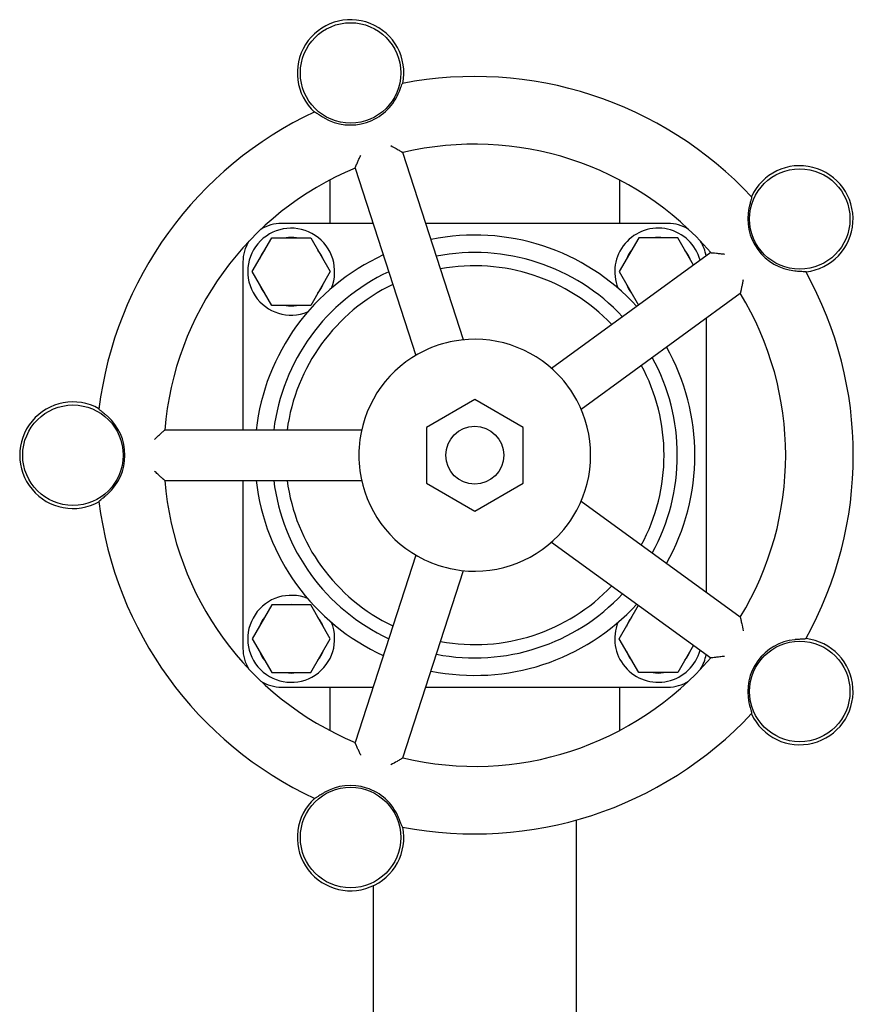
# Model space of a CAD drawing. Header units: inches. Extents: x 36 to 1719, y -84 to 1122.
# Tile 554 of 558: x 1060.17 to 1065.56, y 901.21 to 907.58. Entities that reach past the tile are written whole.
import ezdxf

# ---------------------------------------------------------------- set-up
doc = ezdxf.new("R2010")
doc.units = ezdxf.units.IN
doc.header["$LTSCALE"] = 48
doc.header["$MEASUREMENT"] = 0
doc.layers.add('Visible (ANSI)', color=7, linetype='Continuous', lineweight=30)

msp = doc.modelspace()

# ---------------------------------------------------------------- linework, layer by layer
at = {"layer": 'Visible (ANSI)'}
for p, q in [((1063.04231, 905.51046), (1062.64871, 906.72187)), ((1062.33961, 906.62144), (1062.73322, 905.41003)), ((1062.17653, 906.5447), (1062.17653, 906.2639)), ((1064.05153, 906.5447), (1064.05153, 906.2639)), ((1062.45578, 906.2639), (1061.86403, 906.2639)), ((1064.36403, 906.2639), (1062.79751, 906.2639)), ((1061.67393, 905.9514), (1061.80023, 906.17015)), ((1061.80023, 906.17015), (1062.05282, 906.17015)), ((1062.05282, 906.17015), (1062.17912, 905.9514)), ((1064.17523, 906.17015), (1064.04893, 905.9514)), ((1064.42782, 906.17015), (1064.17523, 906.17015)), ((1064.52986, 905.99342), (1064.42782, 906.17015)), ((1064.64134, 906.07442), (1063.61086, 905.32573)), ((1061.61403, 906.0139), (1061.61403, 904.9264)), ((1061.80023, 905.73265), (1061.67393, 905.9514)), ((1062.17912, 905.9514), (1062.05282, 905.73265)), ((1064.04893, 905.9514), (1064.17396, 905.73485)), ((1063.80189, 905.0628), (1064.83237, 905.81149)), ((1062.05282, 905.73265), (1061.80023, 905.73265)), ((1064.61403, 903.87494), (1064.61403, 905.65285)), ((1063.11403, 905.12474), (1062.80153, 904.94432)), ((1063.42653, 904.94432), (1063.11403, 905.12474)), ((1062.38184, 904.9264), (1061.10809, 904.9264)), ((1062.80153, 904.94432), (1062.80153, 904.58348)), ((1063.42653, 904.58348), (1063.42653, 904.94432)), ((1061.10809, 904.6014), (1062.38184, 904.6014)), ((1061.61403, 904.6014), (1061.61403, 903.5139)), ((1062.80153, 904.58348), (1063.11403, 904.40305)), ((1063.11403, 904.40305), (1063.42653, 904.58348)), ((1064.83237, 903.71631), (1063.80189, 904.465)), ((1063.61086, 904.20207), (1064.64134, 903.45338)), ((1062.73322, 904.11776), (1062.33961, 902.90636)), ((1062.64871, 902.80593), (1063.04231, 904.01733)), ((1061.80023, 903.79515), (1061.67393, 903.5764)), ((1062.05282, 903.79515), (1061.80023, 903.79515)), ((1062.17912, 903.5764), (1062.05282, 903.79515)), ((1064.04893, 903.5764), (1064.17396, 903.79295)), ((1061.67393, 903.5764), (1061.80023, 903.35765)), ((1062.05282, 903.35765), (1062.17912, 903.5764)), ((1064.17523, 903.35765), (1064.04893, 903.5764)), ((1064.52986, 903.53438), (1064.42782, 903.35765)), ((1061.80023, 903.35765), (1062.05282, 903.35765)), ((1064.42782, 903.35765), (1064.17523, 903.35765)), ((1061.86403, 903.2639), (1062.45578, 903.2639)), ((1062.17653, 903.2639), (1062.17653, 902.9831)), ((1062.79751, 903.2639), (1064.36403, 903.2639)), ((1064.05153, 903.2639), (1064.05153, 902.9831)), ((1063.77153, 902.40377), (1063.77153, 899.9539)), ((1062.45653, 901.9789), (1062.45653, 899.9539))]:
    msp.add_line(p, q, dxfattribs=at)
for centre, radius in [((1062.31058, 907.23664), 0.325), ((1065.21747, 906.29214), 0.325), ((1060.51403, 904.7639), 0.325), ((1063.11403, 904.7639), 0.1875), ((1065.21747, 903.23566), 0.325), ((1062.31058, 902.29115), 0.325)]:
    msp.add_circle(centre, radius, dxfattribs=at)
for centre, radius, start, end in [((1062.31058, 907.23664), 0.34467, 348.730099, 227.269901), ((1063.11403, 904.7639), 2.45, 43.00566, 100.99434), ((1062.31058, 907.23664), 0.33645, 239.578984, 336.421016), ((1063.11403, 904.7639), 2.45, 115.00566, 172.99434), ((1063.11403, 904.7639), 2.0125, 40.631409, 103.368591), ((1063.11403, 904.7639), 2.0125, 112.631409, 175.368591), ((1065.21747, 906.29214), 0.34467, 276.730099, 155.269901), ((1065.21747, 906.29214), 0.33645, 167.578984, 264.421016), ((1061.92653, 905.9514), 0.28125, 337.795252, 292.204748), ((1061.86403, 906.0139), 0.25, 90, 122.417708), ((1064.30153, 905.9514), 0.28125, 15.126137, 202.204748), ((1064.36403, 906.0139), 0.25, 57.582292, 90), ((1061.92653, 905.9514), 0.22125, 81.37864, 98.62136), ((1063.11403, 904.7639), 1.42427, 42.551344, 101.448656), ((1064.30153, 905.9514), 0.22125, 81.37864, 98.62136), ((1061.86403, 906.0139), 0.25, 147.582292, 180), ((1064.36403, 906.0139), 0.25, 8.860487, 32.417708), ((1063.11403, 904.7639), 1.42427, 114.551344, 173.448656), ((1061.92653, 905.9514), 0.22125, 141.37864, 158.62136), ((1061.92653, 905.9514), 0.22125, 21.37864, 38.62136), ((1063.11403, 904.7639), 1.31108, 43.119769, 100.880231), ((1064.30153, 905.9514), 0.22125, 141.37864, 158.62136), ((1064.30153, 905.9514), 0.22125, 21.37864, 38.62136), ((1063.11403, 904.7639), 1.22505, 43.622609, 100.377391), ((1063.11403, 904.7639), 1.31108, 115.119769, 172.880231), ((1063.11403, 904.7639), 2.45, 331.00566, 28.99434), ((1061.92653, 905.9514), 0.22125, 201.37864, 218.62136), ((1063.11403, 904.7639), 1.22505, 115.622609, 172.377391), ((1061.92653, 905.9514), 0.22125, 321.37864, 338.62136), ((1064.30153, 905.9514), 0.22125, 201.37864, 218.62136), ((1063.11403, 904.7639), 2.0125, 328.631409, 31.368591), ((1061.92653, 905.9514), 0.22125, 261.37864, 278.62136), ((1063.11403, 904.7639), 0.75, 100.265933, 115.734067), ((1063.11403, 904.7639), 0.75, 43.734067, 100.265933), ((1063.11403, 904.7639), 1.42427, 330.551344, 29.448656), ((1063.11403, 904.7639), 0.75, 115.734067, 172.265933), ((1063.11403, 904.7639), 1.31108, 331.119769, 28.880231), ((1063.11403, 904.7639), 1.22505, 331.622609, 28.377391), ((1063.11403, 904.7639), 0.75, 28.265933, 43.734067), ((1060.51403, 904.7639), 0.34467, 60.730099, 299.269901), ((1063.11403, 904.7639), 0.75, 331.734067, 28.265933), ((1060.51403, 904.7639), 0.33645, 311.578984, 48.421016), ((1063.11403, 904.7639), 0.75, 172.265933, 187.734067), ((1063.11403, 904.7639), 0.75, 187.734067, 244.265933), ((1063.11403, 904.7639), 2.0125, 184.631409, 247.368591), ((1063.11403, 904.7639), 1.42427, 186.551344, 245.448656), ((1063.11403, 904.7639), 1.31108, 187.119769, 244.880231), ((1063.11403, 904.7639), 1.22505, 187.622609, 244.377391), ((1063.11403, 904.7639), 2.45, 187.00566, 244.99434), ((1063.11403, 904.7639), 0.75, 316.265933, 331.734067), ((1063.11403, 904.7639), 0.75, 259.734067, 316.265933), ((1063.11403, 904.7639), 0.75, 244.265933, 259.734067), ((1063.11403, 904.7639), 1.31108, 259.119769, 316.880231), ((1063.11403, 904.7639), 1.22505, 259.622609, 316.377391), ((1061.92653, 903.5764), 0.28125, 67.795252, 22.204748), ((1063.11403, 904.7639), 1.42427, 258.551344, 317.448656), ((1061.92653, 903.5764), 0.22125, 81.37864, 98.62136), ((1061.92653, 903.5764), 0.22125, 141.37864, 158.62136), ((1061.92653, 903.5764), 0.22125, 21.37864, 38.62136), ((1064.30153, 903.5764), 0.28125, 157.795252, 344.873863), ((1064.30153, 903.5764), 0.22125, 141.37864, 158.62136), ((1065.21747, 903.23566), 0.33645, 95.578984, 192.421016), ((1065.21747, 903.23566), 0.34467, 204.730099, 83.269901), ((1061.86403, 903.5139), 0.25, 180, 212.417708), ((1061.92653, 903.5764), 0.22125, 201.37864, 218.62136), ((1061.92653, 903.5764), 0.22125, 321.37864, 338.62136), ((1064.30153, 903.5764), 0.22125, 201.37864, 218.62136), ((1064.30153, 903.5764), 0.22125, 321.37864, 338.62136), ((1063.11403, 904.7639), 2.0125, 256.631409, 319.368591), ((1064.36403, 903.5139), 0.25, 327.582292, 351.139513), ((1061.92653, 903.5764), 0.22125, 261.37864, 278.62136), ((1064.30153, 903.5764), 0.22125, 261.37864, 278.62136), ((1061.86403, 903.5139), 0.25, 237.582292, 270), ((1064.36403, 903.5139), 0.25, 270, 302.417708), ((1063.11403, 904.7639), 2.45, 259.00566, 316.99434), ((1062.31058, 902.29115), 0.33645, 23.578984, 120.421016), ((1062.31058, 902.29115), 0.34467, 132.730099, 11.269901)]:
    msp.add_arc(centre, radius, start, end, dxfattribs=at)
for points, knots in [([(1062.61895, 907.10206), (1062.62148, 907.10788), (1062.62395, 907.11373), (1062.62999, 907.1285), (1062.63335, 907.1372), (1062.63877, 907.15132), (1062.6409, 907.15692), (1062.64417, 907.16483), (1062.64536, 907.16735), (1062.6464, 907.16872), (1062.64661, 907.1689), (1062.64678, 907.16893)], [0.58099131, 0.58099131, 0.58099131, 0.58099131, 0.63124824, 0.63124824, 0.71023332, 0.71023332, 0.77712517, 0.77712517, 0.83643335, 0.83643335, 0.85484651, 0.85484651, 0.85484651, 0.85484651]), ([(1062.07839, 906.98425), (1062.07881, 906.98444), (1062.08009, 906.98395), (1062.08464, 906.98146), (1062.08818, 906.97925), (1062.0975, 906.97325), (1062.10339, 906.96938), (1062.1175, 906.96033), (1062.12581, 906.95511), (1062.13632, 906.94881), (1062.13827, 906.94766), (1062.14022, 906.94651)], [0.25602915, 0.25602915, 0.25602915, 0.25602915, 0.30346608, 0.30346608, 0.35972154, 0.35972154, 0.42267208, 0.42267208, 0.49553128, 0.49553128, 0.51191914, 0.51191914, 0.51191914, 0.51191914]), ([(1062.57108, 906.76661), (1062.57116, 906.76656), (1062.57124, 906.76651), (1062.58299, 906.76001), (1062.59481, 906.75341), (1062.61435, 906.74238), (1062.62262, 906.73766), (1062.63257, 906.73189), (1062.63526, 906.73032), (1062.63767, 906.7289)], [-1.12932249, -1.12932249, -1.12932249, -1.12932249, -1.1286543, -1.1286543, -1.03278985, -1.03278985, -0.95776579, -0.95776579, -0.92725805, -0.92725805, -0.92725805, -0.92725805]), ([(1062.34441, 906.63361), (1062.34484, 906.63461), (1062.34529, 906.63565), (1062.34843, 906.64282), (1062.35169, 906.65011), (1062.35831, 906.66472), (1062.36169, 906.6721), (1062.36867, 906.68726), (1062.37233, 906.69516), (1062.37603, 906.70308), (1062.37607, 906.70317), (1062.37611, 906.70326)], [-0.21347412, -0.21347412, -0.21347412, -0.21347412, -0.20091724, -0.20091724, -0.13005851, -0.13005851, -0.06591969, -0.06591969, 0, 0, 0.00073204, 0.00073204, 0.00073204, 0.00073204]), ([(1062.63767, 906.7289), (1062.63878, 906.72824), (1062.63981, 906.72761), (1062.64157, 906.7265), (1062.64231, 906.72602), (1062.64299, 906.72556)], [0, 0, 0, 0, 0.014748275, 0.014748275, 0.027223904, 0.027223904, 0.027223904, 0.027223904]), ([(1062.64299, 906.72556), (1062.64307, 906.72551), (1062.64316, 906.72545), (1062.64495, 906.72426), (1062.64635, 906.72337), (1062.6482, 906.72221), (1062.64869, 906.7219), (1062.64871, 906.72187)], [0.413117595, 0.413117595, 0.413117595, 0.413117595, 0.414675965, 0.414675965, 0.447096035, 0.447096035, 0.477740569, 0.477740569, 0.477740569, 0.477740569]), ([(1062.33961, 906.62144), (1062.3396, 906.62148), (1062.34006, 906.62258), (1062.34118, 906.62545), (1062.3416, 906.62654), (1062.34206, 906.62779)], [0, 0, 0, 0, 0.043471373, 0.043471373, 0.063735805, 0.063735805, 0.063735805, 0.063735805]), ([(1062.34206, 906.62779), (1062.34234, 906.62854), (1062.34265, 906.62935), (1062.34341, 906.63127), (1062.34388, 906.6324), (1062.34441, 906.63361)], [0, 0, 0, 0, 0.012204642, 0.012204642, 0.02722333, 0.02722333, 0.02722333, 0.02722333]), ([(1064.90568, 906.43497), (1064.90599, 906.43463), (1064.90591, 906.43326), (1064.90495, 906.42816), (1064.90394, 906.42411), (1064.90112, 906.41339), (1064.89926, 906.40659), (1064.895, 906.39036), (1064.89261, 906.38083), (1064.88987, 906.3689), (1064.88937, 906.3667), (1064.88889, 906.36451)], [0.25602796, 0.25602796, 0.25602796, 0.25602796, 0.30347314, 0.30347314, 0.35974519, 0.35974519, 0.42272829, 0.42272829, 0.4956367, 0.4956367, 0.51191414, 0.51191414, 0.51191414, 0.51191414]), ([(1064.64134, 906.07442), (1064.64138, 906.07445), (1064.64258, 906.07435), (1064.64567, 906.07416), (1064.64683, 906.0741), (1064.64814, 906.07405)], [0, 0, 0, 0, 0.043720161, 0.043720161, 0.063738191, 0.063738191, 0.063738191, 0.063738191]), ([(1064.64814, 906.07405), (1064.64894, 906.07402), (1064.6498, 906.07397), (1064.65187, 906.07384), (1064.65309, 906.07375), (1064.6544, 906.07362)], [0, 0, 0, 0, 0.012204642, 0.012204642, 0.02722333, 0.02722333, 0.02722333, 0.02722333]), ([(1064.6544, 906.07362), (1064.65491, 906.07357), (1064.65542, 906.07352), (1064.66212, 906.07287), (1064.66962, 906.07208), (1064.68548, 906.07033), (1064.69399, 906.06936), (1064.71162, 906.06728), (1064.72091, 906.06616), (1064.73024, 906.06501), (1064.73034, 906.065), (1064.73044, 906.06499)], [-0.21342055, -0.21342055, -0.21342055, -0.21342055, -0.20753817, -0.20753817, -0.13884927, -0.13884927, -0.0708258, -0.0708258, 0, 0, 0.00077867, 0.00077867, 0.00077867, 0.00077867]), ([(1065.18476, 905.95728), (1065.19111, 905.95666), (1065.19747, 905.95612), (1065.21341, 905.95494), (1065.22271, 905.95443), (1065.2378, 905.95364), (1065.24377, 905.95334), (1065.25228, 905.95268), (1065.25504, 905.95233), (1065.25665, 905.95176), (1065.25688, 905.95162), (1065.25696, 905.95147)], [0.58100118, 0.58100118, 0.58100118, 0.58100118, 0.63150309, 0.63150309, 0.71045608, 0.71045608, 0.77732354, 0.77732354, 0.83661748, 0.83661748, 0.85486219, 0.85486219, 0.85486219, 0.85486219]), ([(1064.85093, 905.89914), (1064.85091, 905.89904), (1064.8509, 905.89894), (1064.84929, 905.89066), (1064.84768, 905.88243), (1064.84454, 905.86666), (1064.84299, 905.859), (1064.83975, 905.84321), (1064.83804, 905.83506), (1064.83624, 905.82684), (1064.83594, 905.82546), (1064.83565, 905.82415)], [-1.17099385, -1.17099385, -1.17099385, -1.17099385, -1.17021105, -1.17021105, -1.10598851, -1.10598851, -1.04376733, -1.04376733, -0.97004639, -0.97004639, -0.95443792, -0.95443792, -0.95443792, -0.95443792]), ([(1064.83412, 905.81807), (1064.83388, 905.8172), (1064.83366, 905.8164), (1064.83311, 905.81434), (1064.83284, 905.81328), (1064.83249, 905.81188), (1064.8324, 905.81151), (1064.83237, 905.81149)], [0.411623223, 0.411623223, 0.411623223, 0.411623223, 0.425180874, 0.425180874, 0.450411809, 0.450411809, 0.474425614, 0.474425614, 0.474425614, 0.474425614]), ([(1064.83565, 905.82415), (1064.83537, 905.8229), (1064.83508, 905.82172), (1064.83457, 905.81971), (1064.83434, 905.81886), (1064.83412, 905.81807)], [0, 0, 0, 0, 0.014748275, 0.014748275, 0.027223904, 0.027223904, 0.027223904, 0.027223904]), ([(1060.73731, 905.01558), (1060.73255, 905.0198), (1060.72774, 905.02397), (1060.71554, 905.03428), (1060.70832, 905.04017), (1060.69656, 905.04968), (1060.69191, 905.05343), (1060.6854, 905.05898), (1060.68337, 905.06088), (1060.6824, 905.0623), (1060.6823, 905.06255), (1060.68232, 905.06272)], [0.58099614, 0.58099614, 0.58099614, 0.58099614, 0.63137292, 0.63137292, 0.71034231, 0.71034231, 0.77722224, 0.77722224, 0.83652345, 0.83652345, 0.85485417, 0.85485417, 0.85485417, 0.85485417]), ([(1061.04156, 904.8664), (1061.04161, 904.86645), (1061.04167, 904.8665), (1061.05064, 904.87487), (1061.05968, 904.88326), (1061.07563, 904.89792), (1061.08284, 904.90449), (1061.09236, 904.91306), (1061.09536, 904.91575), (1061.098, 904.91808)], [-0.9631163, -0.9631163, -0.9631163, -0.9631163, -0.96275017, -0.96275017, -0.90245442, -0.90245442, -0.85050131, -0.85050131, -0.82412046, -0.82412046, -0.82412046, -0.82412046]), ([(1061.098, 904.91808), (1061.09897, 904.91893), (1061.09989, 904.91971), (1061.10148, 904.92104), (1061.10217, 904.9216), (1061.10281, 904.9221)], [0, 0, 0, 0, 0.014748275, 0.014748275, 0.027223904, 0.027223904, 0.027223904, 0.027223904]), ([(1061.10281, 904.9221), (1061.10366, 904.92278), (1061.10443, 904.92339), (1061.10699, 904.92548), (1061.10804, 904.9264), (1061.10809, 904.9264)], [0.47722284, 0.47722284, 0.47722284, 0.47722284, 0.501377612, 0.501377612, 0.570309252, 0.570309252, 0.570309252, 0.570309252]), ([(1061.098, 904.60972), (1061.09795, 904.60977), (1061.09789, 904.60981), (1061.09375, 904.61347), (1061.08881, 904.61791), (1061.07721, 904.62843), (1061.07028, 904.63478), (1061.0562, 904.64776), (1061.04893, 904.65452), (1061.04167, 904.6613), (1061.04161, 904.66135), (1061.04156, 904.6614)], [-0.21364169, -0.21364169, -0.21364169, -0.21364169, -0.2128118, -0.2128118, -0.15025631, -0.15025631, -0.07510018, -0.07510018, 0, 0, 0.00056431, 0.00056431, 0.00056431, 0.00056431]), ([(1061.10281, 904.60569), (1061.10218, 904.60619), (1061.10151, 904.60673), (1061.09992, 904.60805), (1061.09898, 904.60885), (1061.098, 904.60972)], [0, 0, 0, 0, 0.012204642, 0.012204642, 0.02722333, 0.02722333, 0.02722333, 0.02722333]), ([(1061.10809, 904.6014), (1061.10804, 904.6014), (1061.10717, 904.60216), (1061.10481, 904.6041), (1061.10388, 904.60485), (1061.10281, 904.60569)], [0, 0, 0, 0, 0.042975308, 0.042975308, 0.063731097, 0.063731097, 0.063731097, 0.063731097]), ([(1060.68232, 904.46508), (1060.68226, 904.46554), (1060.68313, 904.4666), (1060.6869, 904.47016), (1060.6901, 904.47284), (1060.69868, 904.47985), (1060.70417, 904.48425), (1060.71714, 904.49486), (1060.72467, 904.50115), (1060.73391, 904.50921), (1060.73561, 904.51071), (1060.73731, 904.51222)], [0.25602987, 0.25602987, 0.25602987, 0.25602987, 0.3034618, 0.3034618, 0.35970725, 0.35970725, 0.42263823, 0.42263823, 0.49546794, 0.49546794, 0.51192218, 0.51192218, 0.51192218, 0.51192218]), ([(1064.83237, 903.71631), (1064.83241, 903.71628), (1064.83269, 903.7151), (1064.83347, 903.7121), (1064.83377, 903.71098), (1064.83412, 903.70973)], [0, 0, 0, 0, 0.043821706, 0.043821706, 0.063739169, 0.063739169, 0.063739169, 0.063739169]), ([(1064.83412, 903.70973), (1064.83434, 903.70896), (1064.83456, 903.70812), (1064.83507, 903.70612), (1064.83536, 903.70492), (1064.83565, 903.70364)], [0, 0, 0, 0, 0.012204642, 0.012204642, 0.02722333, 0.02722333, 0.02722333, 0.02722333]), ([(1064.83565, 903.70364), (1064.83601, 903.70203), (1064.83639, 903.7003), (1064.83832, 903.69141), (1064.84009, 903.68297), (1064.84469, 903.66049), (1064.84779, 903.64488), (1064.8509, 903.62886), (1064.85091, 903.62876), (1064.85093, 903.62866)], [-0.2242726, -0.2242726, -0.2242726, -0.2242726, -0.20374853, -0.20374853, -0.12357481, -0.12357481, 0, 0, 0.00077431, 0.00077431, 0.00077431, 0.00077431]), ([(1065.25696, 903.57633), (1065.25674, 903.57592), (1065.25541, 903.57557), (1065.25026, 903.57491), (1065.2461, 903.57462), (1065.23503, 903.57399), (1065.228, 903.57366), (1065.21126, 903.5727), (1065.20147, 903.57203), (1065.18926, 903.57095), (1065.18701, 903.57074), (1065.18476, 903.57052)], [0.25602911, 0.25602911, 0.25602911, 0.25602911, 0.30346633, 0.30346633, 0.35972236, 0.35972236, 0.42267404, 0.42267404, 0.49553496, 0.49553496, 0.51191897, 0.51191897, 0.51191897, 0.51191897]), ([(1064.64814, 903.45375), (1064.64699, 903.4537), (1064.64595, 903.45365), (1064.64272, 903.45346), (1064.64139, 903.45334), (1064.64134, 903.45338)], [0.416631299, 0.416631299, 0.416631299, 0.416631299, 0.434607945, 0.434607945, 0.481762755, 0.481762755, 0.481762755, 0.481762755]), ([(1064.6544, 903.45417), (1064.65312, 903.45405), (1064.65191, 903.45396), (1064.64984, 903.45382), (1064.64896, 903.45378), (1064.64814, 903.45375)], [0, 0, 0, 0, 0.014748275, 0.014748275, 0.027223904, 0.027223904, 0.027223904, 0.027223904]), ([(1064.73044, 903.46281), (1064.73034, 903.4628), (1064.73024, 903.46278), (1064.71974, 903.46149), (1064.70926, 903.46023), (1064.68965, 903.45794), (1064.68029, 903.45688), (1064.6654, 903.45527), (1064.65939, 903.45465), (1064.6544, 903.45417)], [-1.11483586, -1.11483586, -1.11483586, -1.11483586, -1.11412428, -1.11412428, -1.04122279, -1.04122279, -0.97196658, -0.97196658, -0.91908324, -0.91908324, -0.91908324, -0.91908324]), ([(1064.88889, 903.16329), (1064.89027, 903.15704), (1064.89173, 903.1508), (1064.89554, 903.13526), (1064.89792, 903.12626), (1064.90183, 903.11168), (1064.90339, 903.10592), (1064.90539, 903.09763), (1064.9059, 903.09491), (1064.90585, 903.09321), (1064.90579, 903.09295), (1064.90568, 903.09282)], [0.58100885, 0.58100885, 0.58100885, 0.58100885, 0.63170083, 0.63170083, 0.71062886, 0.71062886, 0.77747737, 0.77747737, 0.83676029, 0.83676029, 0.85487439, 0.85487439, 0.85487439, 0.85487439]), ([(1062.34206, 902.90001), (1062.34155, 902.90139), (1062.34109, 902.90259), (1062.34001, 902.90533), (1062.3396, 902.90631), (1062.33961, 902.90636)], [0.418793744, 0.418793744, 0.418793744, 0.418793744, 0.442084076, 0.442084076, 0.484630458, 0.484630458, 0.484630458, 0.484630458]), ([(1062.34441, 902.89419), (1062.34389, 902.89537), (1062.34343, 902.89649), (1062.34267, 902.89841), (1062.34235, 902.89924), (1062.34206, 902.90001)], [0, 0, 0, 0, 0.014748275, 0.014748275, 0.027223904, 0.027223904, 0.027223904, 0.027223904]), ([(1062.37611, 902.82454), (1062.37607, 902.82463), (1062.37603, 902.82471), (1062.37254, 902.8322), (1062.36908, 902.83965), (1062.36245, 902.85402), (1062.35924, 902.86104), (1062.35259, 902.8757), (1062.34916, 902.88335), (1062.34565, 902.89133), (1062.34501, 902.8928), (1062.34441, 902.89419)], [-1.15670749, -1.15670749, -1.15670749, -1.15670749, -1.15597556, -1.15597556, -1.09374579, -1.09374579, -1.03301531, -1.03301531, -0.95996948, -0.95996948, -0.94252723, -0.94252723, -0.94252723, -0.94252723]), ([(1062.63767, 902.7989), (1062.63614, 902.798), (1062.63449, 902.79703), (1062.6265, 902.79237), (1062.61906, 902.78811), (1062.59922, 902.77685), (1062.58541, 902.76913), (1062.57124, 902.76128), (1062.57116, 902.76124), (1062.57108, 902.76119)], [-0.22421643, -0.22421643, -0.22421643, -0.22421643, -0.20216928, -0.20216928, -0.1227143, -0.1227143, 0, 0, 0.00070849, 0.00070849, 0.00070849, 0.00070849]), ([(1062.64299, 902.80223), (1062.64232, 902.80179), (1062.6416, 902.80132), (1062.63985, 902.80021), (1062.6388, 902.79957), (1062.63767, 902.7989)], [0, 0, 0, 0, 0.012204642, 0.012204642, 0.02722333, 0.02722333, 0.02722333, 0.02722333]), ([(1062.64871, 902.80593), (1062.64869, 902.80588), (1062.64766, 902.80526), (1062.64505, 902.80359), (1062.64408, 902.80296), (1062.64299, 902.80223)], [0, 0, 0, 0, 0.04371271, 0.04371271, 0.06373812, 0.06373812, 0.06373812, 0.06373812]), ([(1062.14022, 902.58129), (1062.13472, 902.57805), (1062.12926, 902.57475), (1062.11567, 902.56634), (1062.10784, 902.56128), (1062.09517, 902.55305), (1062.09017, 902.54979), (1062.08289, 902.54532), (1062.08046, 902.54398), (1062.07882, 902.5435), (1062.07854, 902.54347), (1062.07839, 902.54355)], [0.58100091, 0.58100091, 0.58100091, 0.58100091, 0.63149595, 0.63149595, 0.71044984, 0.71044984, 0.77731798, 0.77731798, 0.83661232, 0.83661232, 0.85486175, 0.85486175, 0.85486175, 0.85486175]), ([(1062.64678, 902.35886), (1062.64633, 902.35895), (1062.64559, 902.36011), (1062.64336, 902.3648), (1062.6418, 902.36866), (1062.63779, 902.37898), (1062.6353, 902.38557), (1062.62922, 902.40117), (1062.62557, 902.41027), (1062.62076, 902.42155), (1062.61986, 902.42365), (1062.61895, 902.42574)], [0.2560306, 0.2560306, 0.2560306, 0.2560306, 0.30345743, 0.30345743, 0.35969272, 0.35969272, 0.42260385, 0.42260385, 0.49540371, 0.49540371, 0.51192528, 0.51192528, 0.51192528, 0.51192528])]:
    msp.add_open_spline(points, degree=3, knots=knots, dxfattribs=at)

doc.saveas('drawing.dxf')
